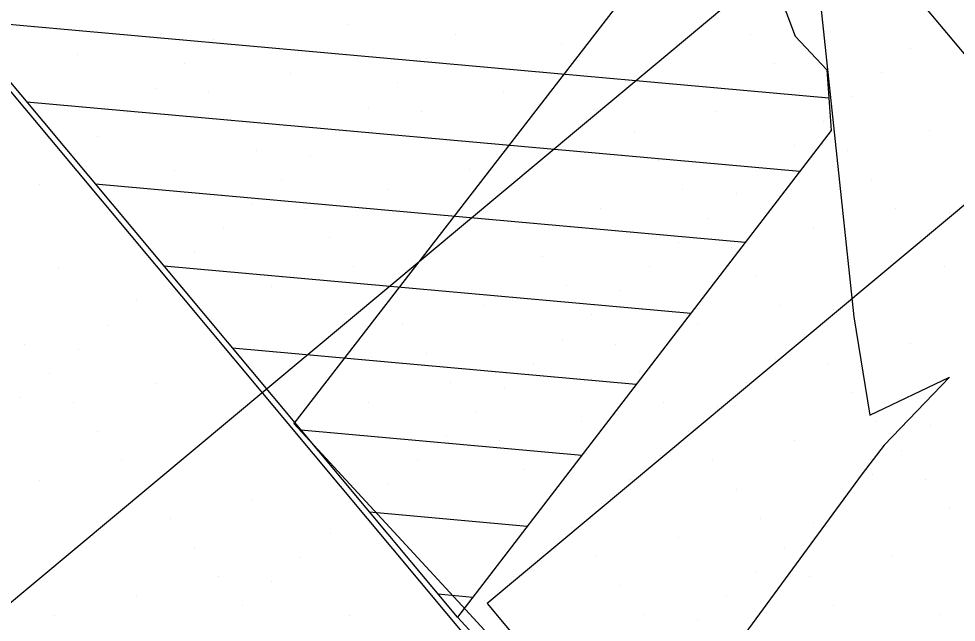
# Model space of a CAD drawing. Extents: x 2042995 to 2043795, y 305365 to 306249.
# Drawn here: x 2043290.82 to 2043315.62, y 305778.75 to 305794.72 of the extents above; entities that cross this region are included whole.
import ezdxf

# ---------------------------------------------------------------- set-up
doc = ezdxf.new("R2010")
doc.units = 0
for name, color, linetype in [('BR_AUTO DIMENSION', 7, 'Continuous'), ('BR_CONCRETE', 7, 'Continuous'), ('BR_EXIST_GROUND_CL', 7, 'Continuous'), ('BR_EXIST_GROUND_LT', 7, 'Continuous'), ('BR_EXIST_GROUND_RT', 7, 'Continuous'), ('BR_GRID DOTS', 7, 'Continuous'), ('BR_GRID LINES', 7, 'Continuous'), ('BR_GROUND LINES', 7, 'Continuous'), ('BR_PRESTRESSED BEAM', 7, 'Continuous'), ('BR_TABLE LINES', 7, 'Continuous')]:
    doc.layers.add(name, color=color, linetype=linetype)

msp = doc.modelspace()

# ---------------------------------------------------------------- linework, layer by layer
at = {"layer": 'BR_AUTO DIMENSION'}
for p, q in [((2043320.869, 305793.992), (2043303.216, 305779.248)), ((2043303.216, 305779.248), (2043348.968, 305724.468))]:
    msp.add_line(p, q, dxfattribs=at)
at = {"layer": 'BR_CONCRETE'}
for points in [[(2043139.109, 306017.548), (2043148.199, 306007.16), (2043160.233, 305993.368), (2043172.245, 305979.557), (2043184.234, 305965.727), (2043196.201, 305951.879), (2043208.145, 305938.012), (2043220.067, 305924.126), (2043231.966, 305910.221), (2043243.843, 305896.297), (2043255.698, 305882.355), (2043267.529, 305868.394), (2043279.339, 305854.414), (2043291.126, 305840.415), (2043302.89, 305826.398), (2043314.632, 305812.361), (2043326.352, 305798.306), (2043338.049, 305784.233), (2043349.724, 305770.14), (2043361.376, 305756.029), (2043373.005, 305741.899), (2043384.613, 305727.75), (2043396.197, 305713.582), (2043407.76, 305699.396), (2043419.299, 305685.191), (2043430.817, 305670.967), (2043442.311, 305656.724), (2043453.784, 305642.463), (2043465.234, 305628.182), (2043476.661, 305613.883), (2043488.066, 305599.566), (2043499.448, 305585.229), (2043510.808, 305570.874), (2043522.146, 305556.5), (2043533.461, 305542.107), (2043544.753, 305527.695), (2043547.219, 305524.543)], [(2043273.14, 305860.139), (2043278.86, 305853.362), (2043290.647, 305839.364), (2043302.411, 305825.346), (2043314.153, 305811.31), (2043325.873, 305797.255), (2043337.57, 305783.181), (2043349.245, 305769.089), (2043360.897, 305754.977), (2043372.526, 305740.847), (2043384.134, 305726.698), (2043395.718, 305712.531), (2043407.281, 305698.344), (2043418.82, 305684.139), (2043425.623, 305675.744)]]:
    msp.add_spline(points, degree=3, dxfattribs=at)
at = {"layer": 'BR_EXIST_GROUND_CL'}
msp.add_lwpolyline([(2043308.08, 305802.975), (2043311.357, 305794.254), (2043312.201, 305793.367), (2043312.31, 305791.765), (2043310.711, 305789.675), (2043302.424, 305778.884), (2043307.323, 305773.564), (2043309.247, 305771.475), (2043312.233, 305767.935), (2043312.545, 305767.564), (2043317.632, 305761.139), (2043321.959, 305755.674), (2043324.878, 305751.989), (2043325.714, 305750.99), (2043328.169, 305748.055), (2043331.001, 305744.638), (2043334.846, 305739.998), (2043336.813, 305737.66), (2043338.156, 305736.064), (2043343.356, 305729.655)], dxfattribs=at)
at = {"layer": 'BR_EXIST_GROUND_LT'}
msp.add_lwpolyline([(2043306.871, 305795.372), (2043298.097, 305784.008), (2043302.538, 305779.189), (2043304.941, 305776.583), (2043307.803, 305773.186), (2043308.238, 305772.67), (2043315.324, 305763.737), (2043320.576, 305757.115), (2043320.901, 305756.726), (2043323.864, 305753.181), (2043328.979, 305747.048), (2043330.565, 305745.131), (2043331.485, 305744.037), (2043333.871, 305741.191), (2043345.181, 305727.208)], dxfattribs=at)
at = {"layer": 'BR_EXIST_GROUND_RT'}
msp.add_lwpolyline([(2043311.795, 305797.361), (2043312.912, 305786.83), (2043313.335, 305784.229), (2043315.447, 305785.237), (2043313.716, 305783.437), (2043313.135, 305782.673), (2043309.838, 305778.182), (2043306.75, 305773.76), (2043310.033, 305770.195), (2043313.561, 305766.363), (2043315.546, 305764.008), (2043316.86, 305762.451), (2043321.605, 305756.461), (2043329.201, 305746.882), (2043331.305, 305744.369), (2043332.491, 305742.951), (2043337.468, 305736.946), (2043339.175, 305734.886), (2043341.892, 305731.649), (2043342.483, 305730.946), (2043346.769, 305725.658)], dxfattribs=at)
at = {"layer": 'BR_GRID DOTS'}
for p, q in [((2043299.552, 305794.555), (2043299.552, 305794.555)), ((2043315.173, 305794.572), (2043315.173, 305794.572)), ((2043294.559, 305794.293), (2043294.559, 305794.293)), ((2043295.968, 305794.167), (2043295.968, 305794.167)), ((2043302.369, 305794.302), (2043302.369, 305794.302)), ((2043310.18, 305794.31), (2043310.18, 305794.31)), ((2043305.186, 305794.049), (2043305.186, 305794.049)), ((2043314.405, 305793.931), (2043314.405, 305793.931)), ((2043292.383, 305793.779), (2043292.383, 305793.779)), ((2043300.193, 305793.787), (2043300.193, 305793.787)), ((2043295.2, 305793.526), (2043295.2, 305793.526)), ((2043301.602, 305793.661), (2043301.602, 305793.661)), ((2043310.821, 305793.543), (2043310.821, 305793.543)), ((2043298.017, 305793.273), (2043298.017, 305793.273)), ((2043305.827, 305793.281), (2043305.827, 305793.281)), ((2043313.638, 305793.29), (2043313.638, 305793.29)), ((2043300.834, 305793.02), (2043300.834, 305793.02)), ((2043294.433, 305792.885), (2043294.433, 305792.885)), ((2043295.841, 305792.758), (2043295.841, 305792.758)), ((2043303.651, 305792.767), (2043303.651, 305792.767)), ((2043311.462, 305792.775), (2043311.462, 305792.775)), ((2043312.87, 305792.649), (2043312.87, 305792.649)), ((2043293.665, 305792.244), (2043293.665, 305792.244)), ((2043300.067, 305792.379), (2043300.067, 305792.379)), ((2043301.475, 305792.252), (2043301.475, 305792.252)), ((2043309.286, 305792.261), (2043309.286, 305792.261)), ((2043296.482, 305791.991), (2043296.482, 305791.991)), ((2043312.103, 305792.008), (2043312.103, 305792.008)), ((2043299.299, 305791.738), (2043299.299, 305791.738)), ((2043307.109, 305791.746), (2043307.109, 305791.746)), ((2043314.92, 305791.755), (2043314.92, 305791.755)), ((2043292.898, 305791.603), (2043292.898, 305791.603)), ((2043302.116, 305791.485), (2043302.116, 305791.485)), ((2043297.123, 305791.223), (2043297.123, 305791.223)), ((2043311.335, 305791.367), (2043311.335, 305791.367)), ((2043312.744, 305791.24), (2043312.744, 305791.24)), ((2043292.13, 305790.962), (2043292.13, 305790.962)), ((2043298.532, 305791.097), (2043298.532, 305791.097)), ((2043307.75, 305790.979), (2043307.75, 305790.979)), ((2043294.947, 305790.709), (2043294.947, 305790.709)), ((2043302.757, 305790.717), (2043302.757, 305790.717)), ((2043310.568, 305790.726), (2043310.568, 305790.726)), ((2043297.764, 305790.456), (2043297.764, 305790.456)), ((2043313.385, 305790.473), (2043313.385, 305790.473)), ((2043291.362, 305790.321), (2043291.362, 305790.321)), ((2043300.581, 305790.203), (2043300.581, 305790.203)), ((2043308.392, 305790.211), (2043308.392, 305790.211)), ((2043309.8, 305790.085), (2043309.8, 305790.085)), ((2043296.997, 305789.815), (2043296.997, 305789.815)), ((2043314.026, 305789.705), (2043314.026, 305789.705)), ((2043298.405, 305789.688), (2043298.405, 305789.688)), ((2043306.215, 305789.697), (2043306.215, 305789.697)), ((2043315.434, 305789.579), (2043315.434, 305789.579)), ((2043309.033, 305789.444), (2043309.033, 305789.444)), ((2043296.229, 305789.174), (2043296.229, 305789.174)), ((2043304.039, 305789.182), (2043304.039, 305789.182)), ((2043311.85, 305789.191), (2043311.85, 305789.191)), ((2043299.046, 305788.921), (2043299.046, 305788.921)), ((2043308.265, 305788.803), (2043308.265, 305788.803)), ((2043314.667, 305788.938), (2043314.667, 305788.938)), ((2043295.462, 305788.533), (2043295.462, 305788.533)), ((2043309.674, 305788.676), (2043309.674, 305788.676)), ((2043304.68, 305788.415), (2043304.68, 305788.415)), ((2043313.899, 305788.297), (2043313.899, 305788.297)), ((2043291.877, 305788.144), (2043291.877, 305788.144)), ((2043299.687, 305788.153), (2043299.687, 305788.153)), ((2043307.498, 305788.162), (2043307.498, 305788.162)), ((2043315.308, 305788.17), (2043315.308, 305788.17)), ((2043294.694, 305787.892), (2043294.694, 305787.892)), ((2043310.315, 305787.909), (2043310.315, 305787.909)), ((2043297.511, 305787.639), (2043297.511, 305787.639)), ((2043305.321, 305787.647), (2043305.321, 305787.647)), ((2043306.73, 305787.521), (2043306.73, 305787.521)), ((2043313.132, 305787.656), (2043313.132, 305787.656)), ((2043293.927, 305787.25), (2043293.927, 305787.25)), ((2043303.145, 305787.133), (2043303.145, 305787.133)), ((2043310.956, 305787.141), (2043310.956, 305787.141)), ((2043312.364, 305787.015), (2043312.364, 305787.015)), ((2043305.962, 305786.88), (2043305.962, 305786.88)), ((2043293.159, 305786.609), (2043293.159, 305786.609)), ((2043300.969, 305786.618), (2043300.969, 305786.618)), ((2043308.78, 305786.627), (2043308.78, 305786.627)), ((2043305.195, 305786.239), (2043305.195, 305786.239)), ((2043311.597, 305786.374), (2043311.597, 305786.374)), ((2043290.983, 305786.095), (2043290.983, 305786.095)), ((2043306.603, 305786.112), (2043306.603, 305786.112)), ((2043314.414, 305786.121), (2043314.414, 305786.121)), ((2043292.392, 305785.968), (2043292.392, 305785.968)), ((2043301.61, 305785.85), (2043301.61, 305785.85)), ((2043310.829, 305785.733), (2043310.829, 305785.733)), ((2043304.427, 305785.598), (2043304.427, 305785.598)), ((2043312.238, 305785.606), (2043312.238, 305785.606)), ((2043291.624, 305785.327), (2043291.624, 305785.327)), ((2043307.245, 305785.345), (2043307.245, 305785.345)), ((2043294.441, 305785.074), (2043294.441, 305785.074)), ((2043302.251, 305785.083), (2043302.251, 305785.083)), ((2043310.062, 305785.092), (2043310.062, 305785.092)), ((2043303.66, 305784.956), (2043303.66, 305784.956)), ((2043312.879, 305784.839), (2043312.879, 305784.839)), ((2043290.857, 305784.686), (2043290.857, 305784.686)), ((2043292.265, 305784.56), (2043292.265, 305784.56)), ((2043300.075, 305784.568), (2043300.075, 305784.568)), ((2043307.886, 305784.577), (2043307.886, 305784.577)), ((2043302.892, 305784.315), (2043302.892, 305784.315)), ((2043309.294, 305784.451), (2043309.294, 305784.451)), ((2043305.709, 305784.062), (2043305.709, 305784.062)), ((2043313.52, 305784.071), (2043313.52, 305784.071)), ((2043292.906, 305783.792), (2043292.906, 305783.792)), ((2043308.527, 305783.809), (2043308.527, 305783.809)), ((2043314.928, 305783.945), (2043314.928, 305783.945)), ((2043302.125, 305783.674), (2043302.125, 305783.674)), ((2043303.533, 305783.548), (2043303.533, 305783.548)), ((2043311.344, 305783.556), (2043311.344, 305783.556)), ((2043314.161, 305783.304), (2043314.161, 305783.304)), ((2043293.547, 305783.025), (2043293.547, 305783.025)), ((2043301.357, 305783.033), (2043301.357, 305783.033)), ((2043307.759, 305783.168), (2043307.759, 305783.168)), ((2043309.168, 305783.042), (2043309.168, 305783.042)), ((2043304.174, 305782.78), (2043304.174, 305782.78)), ((2043291.371, 305782.51), (2043291.371, 305782.51)), ((2043306.992, 305782.527), (2043306.992, 305782.527)), ((2043313.393, 305782.662), (2043313.393, 305782.662)), ((2043314.802, 305782.536), (2043314.802, 305782.536)), ((2043300.59, 305782.392), (2043300.59, 305782.392)), ((2043309.809, 305782.274), (2043309.809, 305782.274)), ((2043304.815, 305782.013), (2043304.815, 305782.013)), ((2043312.626, 305782.021), (2043312.626, 305782.021)), ((2043297.005, 305782.004), (2043297.005, 305782.004)), ((2043306.224, 305781.886), (2043306.224, 305781.886)), ((2043315.443, 305781.768), (2043315.443, 305781.768)), ((2043299.822, 305781.751), (2043299.822, 305781.751)), ((2043294.829, 305781.49), (2043294.829, 305781.49)), ((2043302.639, 305781.498), (2043302.639, 305781.498)), ((2043310.45, 305781.507), (2043310.45, 305781.507)), ((2043311.858, 305781.38), (2043311.858, 305781.38)), ((2043299.055, 305781.11), (2043299.055, 305781.11)), ((2043305.456, 305781.245), (2043305.456, 305781.245)), ((2043308.274, 305780.992), (2043308.274, 305780.992)), ((2043295.47, 305780.722), (2043295.47, 305780.722)), ((2043304.689, 305780.604), (2043304.689, 305780.604)), ((2043311.091, 305780.739), (2043311.091, 305780.739)), ((2043298.287, 305780.469), (2043298.287, 305780.469)), ((2043306.098, 305780.478), (2043306.098, 305780.478)), ((2043313.908, 305780.486), (2043313.908, 305780.486)), ((2043310.323, 305780.098), (2043310.323, 305780.098)), ((2043296.111, 305779.955), (2043296.111, 305779.955)), ((2043297.52, 305779.828), (2043297.52, 305779.828)), ((2043303.921, 305779.963), (2043303.921, 305779.963)), ((2043311.732, 305779.972), (2043311.732, 305779.972)), ((2043306.739, 305779.71), (2043306.739, 305779.71)), ((2043293.935, 305779.44), (2043293.935, 305779.44)), ((2043303.154, 305779.322), (2043303.154, 305779.322)), ((2043309.556, 305779.457), (2043309.556, 305779.457)), ((2043296.752, 305779.187), (2043296.752, 305779.187)), ((2043312.373, 305779.204), (2043312.373, 305779.204)), ((2043291.759, 305778.926), (2043291.759, 305778.926)), ((2043299.569, 305778.934), (2043299.569, 305778.934)), ((2043307.38, 305778.943), (2043307.38, 305778.943)), ((2043308.788, 305778.816), (2043308.788, 305778.816)), ((2043315.19, 305778.951), (2043315.19, 305778.951))]:
    msp.add_line(p, q, dxfattribs=at)
at = {"layer": 'BR_GRID LINES'}
for p, q in [((2043122.438, 306025.339), (2043554.061, 305508.544)), ((2043194.694, 305907.624), (2043538.711, 305495.723)), ((2043374.01, 305848.924), (2043220.506, 305720.719))]:
    msp.add_line(p, q, dxfattribs=at)
at = {"layer": 'BR_GROUND LINES'}
msp.add_line((2043302.424, 305778.884), (2043280.311, 305805.361), dxfattribs=at)
at = {"layer": 'BR_PRESTRESSED BEAM'}
msp.add_spline([(2043269.336, 305856.962), (2043274.734, 305850.568), (2043286.521, 305836.569), (2043298.285, 305822.551), (2043310.027, 305808.515), (2043321.747, 305794.46), (2043333.444, 305780.386), (2043345.119, 305766.294), (2043356.771, 305752.183), (2043368.4, 305738.053), (2043380.007, 305723.904), (2043391.592, 305709.736), (2043403.154, 305695.55), (2043414.694, 305681.345), (2043421.811, 305672.561)], degree=3, dxfattribs=at)
at = {"layer": 'BR_TABLE LINES'}
for p, q in [((2043289.219, 305794.695), (2043312.251, 305792.627)), ((2043291.032, 305792.524), (2043311.483, 305790.688)), ((2043292.845, 305790.353), (2043310.041, 305788.809)), ((2043294.658, 305788.183), (2043308.599, 305786.931)), ((2043296.471, 305786.012), (2043307.158, 305785.052)), ((2043298.284, 305783.841), (2043305.716, 305783.173)), ((2043300.097, 305781.67), (2043304.274, 305781.295)), ((2043301.91, 305779.499), (2043302.832, 305779.416))]:
    msp.add_line(p, q, dxfattribs=at)

doc.saveas('drawing.dxf')
